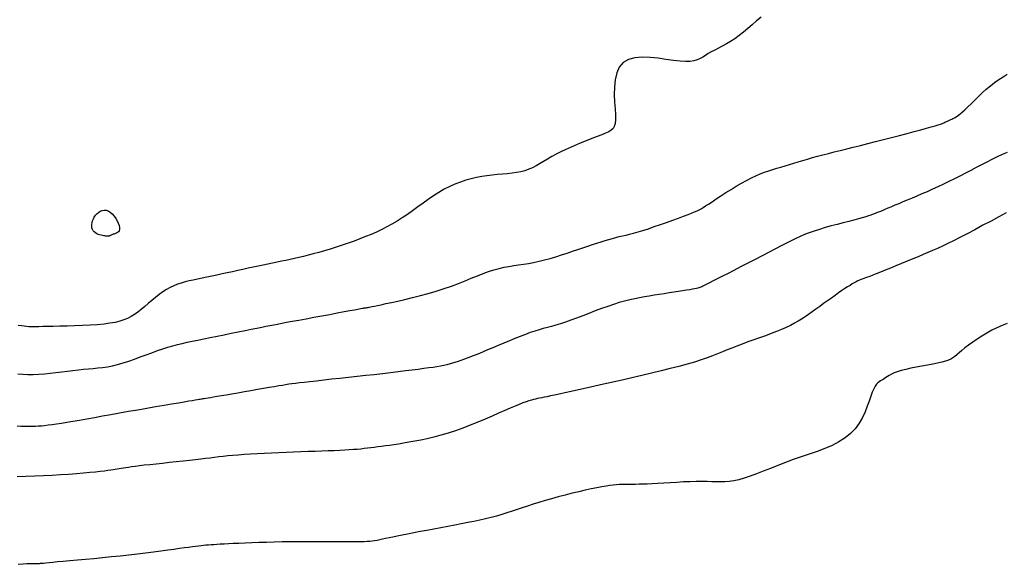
# Model space of a CAD drawing. Header units: millimetres. Extents: x 32690613 to 32693367, y 5343692 to 5344708.
# Tile 310 of 656: x 32692778 to 32692790, y 5344031 to 5344037. Entities that reach past the tile are written whole.
import ezdxf

# ---------------------------------------------------------------- set-up
doc = ezdxf.new("R2010")
doc.units = ezdxf.units.MM
doc.header["$LTSCALE"] = 20
for name, color, linetype in [('02-DGM_HL_493.00', 102, 'Continuous'), ('02-DGM_HL_493.50', 112, 'Continuous'), ('02-DGM_HL_494.00', 122, 'Continuous'), ('02-DGM_HL_494.50', 132, 'Continuous'), ('02-DGM_HL_495.00', 142, 'Continuous'), ('02-DGM_HL_495.50', 152, 'Continuous')]:
    doc.layers.add(name, color=color, linetype=linetype)

msp = doc.modelspace()

# ---------------------------------------------------------------- linework, layer by layer
at = {"layer": '02-DGM_HL_493.00', "elevation": 493, "flags": 128}
msp.add_lwpolyline([(32692789.663, 5344033.703), (32692789.602, 5344033.68), (32692789.54, 5344033.654), (32692789.479, 5344033.624), (32692789.419, 5344033.59), (32692789.36, 5344033.555), (32692789.304, 5344033.518), (32692789.252, 5344033.482), (32692789.204, 5344033.446), (32692789.16, 5344033.413), (32692789.123, 5344033.382), (32692789.091, 5344033.356), (32692789.065, 5344033.333), (32692789.04, 5344033.313), (32692789.017, 5344033.296), (32692788.991, 5344033.281), (32692788.963, 5344033.268), (32692788.928, 5344033.256), (32692788.886, 5344033.244), (32692788.835, 5344033.232), (32692788.777, 5344033.22), (32692788.714, 5344033.209), (32692788.648, 5344033.196), (32692788.581, 5344033.184), (32692788.517, 5344033.171), (32692788.456, 5344033.158), (32692788.402, 5344033.144), (32692788.356, 5344033.13), (32692788.318, 5344033.116), (32692788.287, 5344033.101), (32692788.26, 5344033.087), (32692788.239, 5344033.073), (32692788.22, 5344033.061), (32692788.204, 5344033.049), (32692788.188, 5344033.039), (32692788.173, 5344033.03), (32692788.157, 5344033.021), (32692788.142, 5344033.011), (32692788.126, 5344032.998), (32692788.11, 5344032.981), (32692788.094, 5344032.958), (32692788.077, 5344032.927), (32692788.059, 5344032.888), (32692788.042, 5344032.839), (32692788.022, 5344032.782), (32692787.999, 5344032.72), (32692787.973, 5344032.653), (32692787.941, 5344032.585), (32692787.902, 5344032.518), (32692787.856, 5344032.453), (32692787.8, 5344032.394), (32692787.735, 5344032.342), (32692787.661, 5344032.295), (32692787.58, 5344032.254), (32692787.493, 5344032.217), (32692787.402, 5344032.182), (32692787.308, 5344032.15), (32692787.213, 5344032.117), (32692787.118, 5344032.085), (32692787.025, 5344032.05), (32692786.935, 5344032.016), (32692786.847, 5344031.981), (32692786.763, 5344031.948), (32692786.682, 5344031.916), (32692786.607, 5344031.888), (32692786.536, 5344031.864), (32692786.471, 5344031.846), (32692786.412, 5344031.832), (32692786.358, 5344031.824), (32692786.306, 5344031.82), (32692786.255, 5344031.819), (32692786.205, 5344031.82), (32692786.152, 5344031.822), (32692786.095, 5344031.824), (32692786.033, 5344031.825), (32692785.964, 5344031.824), (32692785.891, 5344031.822), (32692785.814, 5344031.819), (32692785.735, 5344031.814), (32692785.657, 5344031.809), (32692785.581, 5344031.805), (32692785.509, 5344031.8), (32692785.443, 5344031.796), (32692785.384, 5344031.794), (32692785.332, 5344031.792), (32692785.286, 5344031.791), (32692785.245, 5344031.79), (32692785.208, 5344031.79), (32692785.174, 5344031.79), (32692785.142, 5344031.79), (32692785.111, 5344031.789), (32692785.081, 5344031.788), (32692785.049, 5344031.787), (32692785.016, 5344031.784), (32692784.979, 5344031.781), (32692784.939, 5344031.776), (32692784.894, 5344031.769), (32692784.842, 5344031.76), (32692784.784, 5344031.749), (32692784.718, 5344031.736), (32692784.646, 5344031.72), (32692784.569, 5344031.703), (32692784.489, 5344031.684), (32692784.407, 5344031.663), (32692784.325, 5344031.642), (32692784.245, 5344031.62), (32692784.168, 5344031.598), (32692784.095, 5344031.576), (32692784.026, 5344031.554), (32692783.961, 5344031.532), (32692783.898, 5344031.511), (32692783.836, 5344031.49), (32692783.776, 5344031.47), (32692783.715, 5344031.45), (32692783.654, 5344031.431), (32692783.592, 5344031.414), (32692783.527, 5344031.397), (32692783.461, 5344031.381), (32692783.393, 5344031.365), (32692783.322, 5344031.35), (32692783.249, 5344031.335), (32692783.173, 5344031.32), (32692783.095, 5344031.305), (32692783.013, 5344031.289), (32692782.93, 5344031.274), (32692782.847, 5344031.258), (32692782.764, 5344031.243), (32692782.684, 5344031.228), (32692782.607, 5344031.213), (32692782.535, 5344031.2), (32692782.47, 5344031.187), (32692782.411, 5344031.175), (32692782.36, 5344031.164), (32692782.314, 5344031.154), (32692782.273, 5344031.145), (32692782.236, 5344031.137), (32692782.203, 5344031.13), (32692782.172, 5344031.124), (32692782.142, 5344031.119), (32692782.114, 5344031.115), (32692782.085, 5344031.112), (32692782.054, 5344031.11), (32692782.02, 5344031.108), (32692781.982, 5344031.107), (32692781.939, 5344031.107), (32692781.888, 5344031.107), (32692781.83, 5344031.107), (32692781.763, 5344031.107), (32692781.688, 5344031.108), (32692781.607, 5344031.108), (32692781.519, 5344031.108), (32692781.428, 5344031.108), (32692781.333, 5344031.108), (32692781.237, 5344031.108), (32692781.14, 5344031.107), (32692781.043, 5344031.105), (32692780.948, 5344031.103), (32692780.856, 5344031.1), (32692780.767, 5344031.098), (32692780.682, 5344031.095), (32692780.602, 5344031.092), (32692780.529, 5344031.089), (32692780.463, 5344031.086), (32692780.404, 5344031.083), (32692780.353, 5344031.08), (32692780.307, 5344031.078), (32692780.267, 5344031.076), (32692780.231, 5344031.073), (32692780.198, 5344031.071), (32692780.168, 5344031.068), (32692780.138, 5344031.066), (32692780.11, 5344031.063), (32692780.08, 5344031.059), (32692780.049, 5344031.056), (32692780.015, 5344031.051), (32692779.976, 5344031.046), (32692779.932, 5344031.041), (32692779.882, 5344031.034), (32692779.824, 5344031.026), (32692779.757, 5344031.017), (32692779.683, 5344031.007), (32692779.601, 5344030.997), (32692779.514, 5344030.985), (32692779.421, 5344030.974), (32692779.323, 5344030.962), (32692779.222, 5344030.95), (32692779.119, 5344030.938), (32692779.013, 5344030.927), (32692778.908, 5344030.916), (32692778.804, 5344030.906), (32692778.704, 5344030.897), (32692778.609, 5344030.888), (32692778.521, 5344030.88), (32692778.442, 5344030.873), (32692778.374, 5344030.867), (32692778.317, 5344030.861), (32692778.272, 5344030.857), (32692778.236, 5344030.854), (32692778.208, 5344030.851), (32692778.185, 5344030.849), (32692778.168, 5344030.848), (32692778.154, 5344030.847), (32692778.141, 5344030.846), (32692778.128, 5344030.846), (32692778.113, 5344030.846), (32692778.096, 5344030.846), (32692778.073, 5344030.846), (32692778.045, 5344030.845), (32692778.008, 5344030.844), (32692777.963, 5344030.842), (32692777.906, 5344030.839)], dxfattribs=at)
at = {"layer": '02-DGM_HL_493.50', "elevation": 493.5, "flags": 128}
msp.add_lwpolyline([(32692789.651, 5344035.022), (32692789.563, 5344034.974), (32692789.47, 5344034.923), (32692789.374, 5344034.872), (32692789.278, 5344034.82), (32692789.186, 5344034.772), (32692789.101, 5344034.727), (32692789.024, 5344034.688), (32692788.955, 5344034.654), (32692788.892, 5344034.624), (32692788.833, 5344034.597), (32692788.776, 5344034.572), (32692788.72, 5344034.548), (32692788.663, 5344034.524), (32692788.604, 5344034.499), (32692788.54, 5344034.473), (32692788.474, 5344034.445), (32692788.406, 5344034.417), (32692788.339, 5344034.389), (32692788.274, 5344034.362), (32692788.212, 5344034.337), (32692788.155, 5344034.314), (32692788.106, 5344034.295), (32692788.064, 5344034.278), (32692788.03, 5344034.265), (32692788.001, 5344034.255), (32692787.978, 5344034.246), (32692787.958, 5344034.239), (32692787.94, 5344034.232), (32692787.923, 5344034.226), (32692787.906, 5344034.218), (32692787.887, 5344034.21), (32692787.867, 5344034.2), (32692787.845, 5344034.188), (32692787.821, 5344034.174), (32692787.795, 5344034.158), (32692787.765, 5344034.14), (32692787.733, 5344034.119), (32692787.697, 5344034.095), (32692787.658, 5344034.068), (32692787.616, 5344034.038), (32692787.572, 5344034.007), (32692787.526, 5344033.974), (32692787.48, 5344033.941), (32692787.434, 5344033.907), (32692787.388, 5344033.874), (32692787.343, 5344033.843), (32692787.301, 5344033.813), (32692787.259, 5344033.784), (32692787.218, 5344033.757), (32692787.176, 5344033.732), (32692787.132, 5344033.706), (32692787.085, 5344033.682), (32692787.035, 5344033.658), (32692786.98, 5344033.633), (32692786.92, 5344033.609), (32692786.855, 5344033.584), (32692786.788, 5344033.559), (32692786.719, 5344033.534), (32692786.649, 5344033.509), (32692786.58, 5344033.484), (32692786.513, 5344033.46), (32692786.45, 5344033.436), (32692786.39, 5344033.412), (32692786.333, 5344033.389), (32692786.277, 5344033.366), (32692786.22, 5344033.343), (32692786.16, 5344033.319), (32692786.096, 5344033.296), (32692786.025, 5344033.271), (32692785.946, 5344033.246), (32692785.857, 5344033.22), (32692785.76, 5344033.194), (32692785.656, 5344033.167), (32692785.547, 5344033.139), (32692785.434, 5344033.112), (32692785.318, 5344033.085), (32692785.202, 5344033.058), (32692785.087, 5344033.031), (32692784.974, 5344033.005), (32692784.864, 5344032.981), (32692784.759, 5344032.957), (32692784.659, 5344032.935), (32692784.566, 5344032.914), (32692784.48, 5344032.895), (32692784.404, 5344032.878), (32692784.336, 5344032.864), (32692784.279, 5344032.852), (32692784.232, 5344032.842), (32692784.192, 5344032.833), (32692784.158, 5344032.826), (32692784.129, 5344032.821), (32692784.104, 5344032.815), (32692784.08, 5344032.81), (32692784.057, 5344032.805), (32692784.032, 5344032.799), (32692784.006, 5344032.792), (32692783.976, 5344032.783), (32692783.943, 5344032.772), (32692783.905, 5344032.759), (32692783.862, 5344032.742), (32692783.812, 5344032.722), (32692783.754, 5344032.698), (32692783.689, 5344032.67), (32692783.616, 5344032.638), (32692783.538, 5344032.603), (32692783.455, 5344032.567), (32692783.369, 5344032.53), (32692783.28, 5344032.494), (32692783.191, 5344032.46), (32692783.103, 5344032.428), (32692783.016, 5344032.4), (32692782.931, 5344032.375), (32692782.848, 5344032.353), (32692782.768, 5344032.334), (32692782.692, 5344032.318), (32692782.619, 5344032.303), (32692782.55, 5344032.291), (32692782.486, 5344032.28), (32692782.426, 5344032.27), (32692782.37, 5344032.261), (32692782.319, 5344032.254), (32692782.27, 5344032.247), (32692782.224, 5344032.24), (32692782.181, 5344032.235), (32692782.139, 5344032.23), (32692782.099, 5344032.225), (32692782.059, 5344032.22), (32692782.019, 5344032.216), (32692781.979, 5344032.211), (32692781.936, 5344032.207), (32692781.89, 5344032.204), (32692781.841, 5344032.2), (32692781.787, 5344032.196), (32692781.728, 5344032.193), (32692781.662, 5344032.19), (32692781.591, 5344032.188), (32692781.515, 5344032.185), (32692781.435, 5344032.182), (32692781.352, 5344032.18), (32692781.267, 5344032.177), (32692781.18, 5344032.174), (32692781.092, 5344032.171), (32692781.004, 5344032.167), (32692780.917, 5344032.163), (32692780.831, 5344032.159), (32692780.748, 5344032.154), (32692780.668, 5344032.15), (32692780.592, 5344032.145), (32692780.521, 5344032.139), (32692780.456, 5344032.134), (32692780.397, 5344032.128), (32692780.342, 5344032.122), (32692780.29, 5344032.116), (32692780.239, 5344032.11), (32692780.188, 5344032.104), (32692780.134, 5344032.097), (32692780.076, 5344032.089), (32692780.012, 5344032.082), (32692779.941, 5344032.074), (32692779.865, 5344032.066), (32692779.785, 5344032.057), (32692779.703, 5344032.049), (32692779.622, 5344032.04), (32692779.544, 5344032.032), (32692779.471, 5344032.024), (32692779.404, 5344032.017), (32692779.346, 5344032.01), (32692779.296, 5344032.004), (32692779.253, 5344031.999), (32692779.216, 5344031.993), (32692779.184, 5344031.988), (32692779.156, 5344031.984), (32692779.13, 5344031.98), (32692779.106, 5344031.975), (32692779.083, 5344031.971), (32692779.06, 5344031.967), (32692779.034, 5344031.963), (32692779.005, 5344031.959), (32692778.971, 5344031.954), (32692778.93, 5344031.949), (32692778.882, 5344031.944), (32692778.825, 5344031.937), (32692778.758, 5344031.931), (32692778.681, 5344031.924), (32692778.597, 5344031.916), (32692778.505, 5344031.909), (32692778.409, 5344031.902), (32692778.309, 5344031.896), (32692778.206, 5344031.891), (32692778.102, 5344031.887), (32692777.998, 5344031.884), (32692777.895, 5344031.882)], dxfattribs=at)
at = {"layer": '02-DGM_HL_494.00', "elevation": 494, "flags": 128}
msp.add_lwpolyline([(32692789.66, 5344035.74), (32692789.602, 5344035.713), (32692789.542, 5344035.685), (32692789.481, 5344035.655), (32692789.419, 5344035.624), (32692789.357, 5344035.592), (32692789.294, 5344035.558), (32692789.23, 5344035.525), (32692789.166, 5344035.491), (32692789.101, 5344035.458), (32692789.036, 5344035.424), (32692788.97, 5344035.392), (32692788.905, 5344035.36), (32692788.839, 5344035.33), (32692788.775, 5344035.301), (32692788.711, 5344035.272), (32692788.649, 5344035.245), (32692788.589, 5344035.219), (32692788.531, 5344035.195), (32692788.475, 5344035.172), (32692788.423, 5344035.15), (32692788.374, 5344035.129), (32692788.328, 5344035.11), (32692788.285, 5344035.092), (32692788.245, 5344035.075), (32692788.209, 5344035.06), (32692788.176, 5344035.046), (32692788.146, 5344035.034), (32692788.118, 5344035.023), (32692788.093, 5344035.012), (32692788.068, 5344035.003), (32692788.042, 5344034.993), (32692788.013, 5344034.983), (32692787.98, 5344034.973), (32692787.94, 5344034.962), (32692787.894, 5344034.949), (32692787.84, 5344034.935), (32692787.778, 5344034.919), (32692787.711, 5344034.901), (32692787.642, 5344034.883), (32692787.57, 5344034.864), (32692787.5, 5344034.844), (32692787.431, 5344034.823), (32692787.367, 5344034.803), (32692787.308, 5344034.782), (32692787.253, 5344034.761), (32692787.2, 5344034.738), (32692787.148, 5344034.714), (32692787.095, 5344034.688), (32692787.038, 5344034.659), (32692786.977, 5344034.627), (32692786.909, 5344034.591), (32692786.833, 5344034.552), (32692786.751, 5344034.509), (32692786.665, 5344034.465), (32692786.578, 5344034.42), (32692786.493, 5344034.377), (32692786.411, 5344034.335), (32692786.336, 5344034.296), (32692786.269, 5344034.262), (32692786.214, 5344034.234), (32692786.168, 5344034.21), (32692786.13, 5344034.191), (32692786.101, 5344034.176), (32692786.077, 5344034.164), (32692786.059, 5344034.155), (32692786.044, 5344034.148), (32692786.032, 5344034.142), (32692786.02, 5344034.137), (32692786.009, 5344034.133), (32692785.998, 5344034.128), (32692785.984, 5344034.124), (32692785.967, 5344034.12), (32692785.946, 5344034.116), (32692785.92, 5344034.111), (32692785.888, 5344034.105), (32692785.849, 5344034.099), (32692785.804, 5344034.092), (32692785.754, 5344034.084), (32692785.7, 5344034.076), (32692785.643, 5344034.067), (32692785.584, 5344034.058), (32692785.525, 5344034.049), (32692785.465, 5344034.04), (32692785.407, 5344034.031), (32692785.35, 5344034.021), (32692785.292, 5344034.01), (32692785.234, 5344033.999), (32692785.175, 5344033.985), (32692785.114, 5344033.97), (32692785.05, 5344033.952), (32692784.983, 5344033.931), (32692784.913, 5344033.907), (32692784.839, 5344033.881), (32692784.765, 5344033.853), (32692784.69, 5344033.824), (32692784.616, 5344033.796), (32692784.544, 5344033.769), (32692784.475, 5344033.743), (32692784.41, 5344033.72), (32692784.351, 5344033.701), (32692784.297, 5344033.685), (32692784.245, 5344033.67), (32692784.196, 5344033.656), (32692784.147, 5344033.643), (32692784.097, 5344033.629), (32692784.046, 5344033.614), (32692783.992, 5344033.596), (32692783.935, 5344033.575), (32692783.874, 5344033.551), (32692783.81, 5344033.526), (32692783.745, 5344033.499), (32692783.679, 5344033.471), (32692783.613, 5344033.443), (32692783.549, 5344033.415), (32692783.486, 5344033.389), (32692783.426, 5344033.364), (32692783.368, 5344033.34), (32692783.314, 5344033.319), (32692783.262, 5344033.299), (32692783.212, 5344033.28), (32692783.166, 5344033.264), (32692783.122, 5344033.249), (32692783.08, 5344033.235), (32692783.041, 5344033.224), (32692783.003, 5344033.214), (32692782.966, 5344033.205), (32692782.926, 5344033.197), (32692782.884, 5344033.19), (32692782.838, 5344033.182), (32692782.787, 5344033.175), (32692782.728, 5344033.167), (32692782.662, 5344033.158), (32692782.588, 5344033.149), (32692782.508, 5344033.139), (32692782.423, 5344033.128), (32692782.332, 5344033.118), (32692782.237, 5344033.106), (32692782.138, 5344033.095), (32692782.037, 5344033.084), (32692781.934, 5344033.073), (32692781.831, 5344033.061), (32692781.73, 5344033.05), (32692781.632, 5344033.04), (32692781.539, 5344033.03), (32692781.452, 5344033.02), (32692781.374, 5344033.012), (32692781.306, 5344033.004), (32692781.25, 5344032.998), (32692781.202, 5344032.992), (32692781.16, 5344032.986), (32692781.123, 5344032.981), (32692781.085, 5344032.975), (32692781.046, 5344032.968), (32692781.003, 5344032.961), (32692780.952, 5344032.952), (32692780.891, 5344032.941), (32692780.823, 5344032.93), (32692780.749, 5344032.917), (32692780.672, 5344032.903), (32692780.594, 5344032.89), (32692780.518, 5344032.877), (32692780.445, 5344032.864), (32692780.379, 5344032.853), (32692780.321, 5344032.843), (32692780.271, 5344032.835), (32692780.229, 5344032.827), (32692780.192, 5344032.821), (32692780.162, 5344032.816), (32692780.136, 5344032.812), (32692780.115, 5344032.808), (32692780.098, 5344032.806), (32692780.084, 5344032.803), (32692780.07, 5344032.801), (32692780.055, 5344032.799), (32692780.036, 5344032.796), (32692780.011, 5344032.792), (32692779.978, 5344032.786), (32692779.936, 5344032.779), (32692779.88, 5344032.77), (32692779.811, 5344032.758), (32692779.73, 5344032.744), (32692779.639, 5344032.729), (32692779.539, 5344032.712), (32692779.435, 5344032.693), (32692779.327, 5344032.675), (32692779.218, 5344032.656), (32692779.111, 5344032.637), (32692779.007, 5344032.618), (32692778.907, 5344032.6), (32692778.812, 5344032.583), (32692778.721, 5344032.567), (32692778.636, 5344032.552), (32692778.557, 5344032.538), (32692778.485, 5344032.526), (32692778.419, 5344032.515), (32692778.36, 5344032.506), (32692778.308, 5344032.499), (32692778.261, 5344032.493), (32692778.219, 5344032.488), (32692778.181, 5344032.484), (32692778.145, 5344032.482), (32692778.111, 5344032.48), (32692778.078, 5344032.478), (32692778.045, 5344032.477), (32692778.011, 5344032.477), (32692777.975, 5344032.478), (32692777.937, 5344032.48), (32692777.894, 5344032.483)], dxfattribs=at)
at = {"layer": '02-DGM_HL_494.50', "elevation": 494.5, "flags": 128}
msp.add_lwpolyline([(32692777.903, 5344033.106), (32692777.962, 5344033.101), (32692778.022, 5344033.098), (32692778.085, 5344033.098), (32692778.15, 5344033.101), (32692778.217, 5344033.106), (32692778.285, 5344033.113), (32692778.354, 5344033.12), (32692778.423, 5344033.129), (32692778.491, 5344033.138), (32692778.557, 5344033.146), (32692778.621, 5344033.153), (32692778.682, 5344033.159), (32692778.74, 5344033.164), (32692778.797, 5344033.169), (32692778.853, 5344033.175), (32692778.909, 5344033.181), (32692778.967, 5344033.19), (32692779.026, 5344033.202), (32692779.087, 5344033.216), (32692779.152, 5344033.235), (32692779.219, 5344033.257), (32692779.288, 5344033.281), (32692779.357, 5344033.306), (32692779.426, 5344033.332), (32692779.495, 5344033.357), (32692779.561, 5344033.382), (32692779.624, 5344033.404), (32692779.684, 5344033.423), (32692779.742, 5344033.44), (32692779.799, 5344033.455), (32692779.855, 5344033.468), (32692779.914, 5344033.481), (32692779.975, 5344033.494), (32692780.04, 5344033.507), (32692780.111, 5344033.521), (32692780.188, 5344033.536), (32692780.269, 5344033.553), (32692780.354, 5344033.57), (32692780.439, 5344033.588), (32692780.522, 5344033.605), (32692780.602, 5344033.622), (32692780.676, 5344033.637), (32692780.743, 5344033.65), (32692780.8, 5344033.662), (32692780.851, 5344033.672), (32692780.897, 5344033.681), (32692780.943, 5344033.689), (32692780.989, 5344033.698), (32692781.039, 5344033.707), (32692781.097, 5344033.718), (32692781.164, 5344033.73), (32692781.242, 5344033.745), (32692781.329, 5344033.761), (32692781.422, 5344033.778), (32692781.516, 5344033.796), (32692781.61, 5344033.813), (32692781.699, 5344033.83), (32692781.779, 5344033.845), (32692781.848, 5344033.858), (32692781.903, 5344033.868), (32692781.945, 5344033.876), (32692781.975, 5344033.881), (32692781.997, 5344033.885), (32692782.01, 5344033.887), (32692782.018, 5344033.889), (32692782.023, 5344033.889), (32692782.025, 5344033.89), (32692782.027, 5344033.89), (32692782.029, 5344033.89), (32692782.032, 5344033.891), (32692782.035, 5344033.891), (32692782.038, 5344033.892), (32692782.043, 5344033.892), (32692782.049, 5344033.893), (32692782.056, 5344033.894), (32692782.065, 5344033.896), (32692782.076, 5344033.898), (32692782.092, 5344033.901), (32692782.113, 5344033.905), (32692782.14, 5344033.911), (32692782.176, 5344033.918), (32692782.221, 5344033.928), (32692782.276, 5344033.94), (32692782.343, 5344033.954), (32692782.419, 5344033.971), (32692782.503, 5344033.991), (32692782.593, 5344034.013), (32692782.687, 5344034.037), (32692782.781, 5344034.062), (32692782.876, 5344034.09), (32692782.968, 5344034.119), (32692783.055, 5344034.15), (32692783.138, 5344034.181), (32692783.217, 5344034.212), (32692783.292, 5344034.243), (32692783.364, 5344034.272), (32692783.432, 5344034.299), (32692783.498, 5344034.323), (32692783.561, 5344034.343), (32692783.622, 5344034.36), (32692783.681, 5344034.373), (32692783.739, 5344034.383), (32692783.796, 5344034.392), (32692783.854, 5344034.4), (32692783.912, 5344034.409), (32692783.972, 5344034.418), (32692784.033, 5344034.43), (32692784.097, 5344034.444), (32692784.162, 5344034.46), (32692784.229, 5344034.479), (32692784.296, 5344034.499), (32692784.364, 5344034.52), (32692784.43, 5344034.541), (32692784.495, 5344034.563), (32692784.558, 5344034.584), (32692784.618, 5344034.605), (32692784.676, 5344034.625), (32692784.731, 5344034.643), (32692784.784, 5344034.661), (32692784.834, 5344034.677), (32692784.882, 5344034.692), (32692784.927, 5344034.705), (32692784.97, 5344034.717), (32692785.01, 5344034.728), (32692785.05, 5344034.737), (32692785.09, 5344034.747), (32692785.131, 5344034.756), (32692785.174, 5344034.767), (32692785.221, 5344034.779), (32692785.274, 5344034.794), (32692785.332, 5344034.811), (32692785.397, 5344034.832), (32692785.467, 5344034.856), (32692785.54, 5344034.881), (32692785.614, 5344034.907), (32692785.686, 5344034.933), (32692785.753, 5344034.958), (32692785.815, 5344034.981), (32692785.868, 5344035.001), (32692785.911, 5344035.018), (32692785.946, 5344035.031), (32692785.975, 5344035.043), (32692786, 5344035.055), (32692786.024, 5344035.068), (32692786.049, 5344035.083), (32692786.077, 5344035.102), (32692786.112, 5344035.125), (32692786.154, 5344035.153), (32692786.204, 5344035.186), (32692786.258, 5344035.222), (32692786.317, 5344035.261), (32692786.379, 5344035.299), (32692786.441, 5344035.338), (32692786.503, 5344035.374), (32692786.563, 5344035.407), (32692786.621, 5344035.436), (32692786.675, 5344035.461), (32692786.727, 5344035.483), (32692786.778, 5344035.503), (32692786.827, 5344035.52), (32692786.876, 5344035.536), (32692786.924, 5344035.551), (32692786.973, 5344035.565), (32692787.022, 5344035.58), (32692787.073, 5344035.596), (32692787.125, 5344035.611), (32692787.178, 5344035.627), (32692787.233, 5344035.644), (32692787.289, 5344035.66), (32692787.348, 5344035.677), (32692787.408, 5344035.693), (32692787.472, 5344035.71), (32692787.537, 5344035.727), (32692787.606, 5344035.745), (32692787.678, 5344035.763), (32692787.754, 5344035.782), (32692787.833, 5344035.802), (32692787.917, 5344035.822), (32692788.005, 5344035.845), (32692788.097, 5344035.868), (32692788.192, 5344035.892), (32692788.288, 5344035.917), (32692788.382, 5344035.941), (32692788.473, 5344035.965), (32692788.558, 5344035.988), (32692788.635, 5344036.009), (32692788.703, 5344036.027), (32692788.759, 5344036.043), (32692788.804, 5344036.056), (32692788.841, 5344036.067), (32692788.87, 5344036.077), (32692788.892, 5344036.085), (32692788.909, 5344036.091), (32692788.922, 5344036.097), (32692788.933, 5344036.101), (32692788.942, 5344036.106), (32692788.951, 5344036.11), (32692788.96, 5344036.114), (32692788.968, 5344036.118), (32692788.976, 5344036.122), (32692788.984, 5344036.127), (32692788.994, 5344036.131), (32692789.004, 5344036.136), (32692789.015, 5344036.141), (32692789.028, 5344036.147), (32692789.042, 5344036.156), (32692789.06, 5344036.166), (32692789.079, 5344036.18), (32692789.102, 5344036.198), (32692789.129, 5344036.22), (32692789.159, 5344036.247), (32692789.194, 5344036.28), (32692789.232, 5344036.318), (32692789.274, 5344036.358), (32692789.318, 5344036.402), (32692789.365, 5344036.446), (32692789.413, 5344036.49), (32692789.462, 5344036.532), (32692789.512, 5344036.571), (32692789.563, 5344036.607), (32692789.613, 5344036.639), (32692789.663, 5344036.669)], dxfattribs=at)
at = {"layer": '02-DGM_HL_495.00', "elevation": 495, "flags": 128}
msp.add_lwpolyline([(32692786.736, 5344037.348), (32692786.683, 5344037.303), (32692786.631, 5344037.257), (32692786.579, 5344037.212), (32692786.527, 5344037.168), (32692786.475, 5344037.128), (32692786.424, 5344037.091), (32692786.373, 5344037.059), (32692786.324, 5344037.03), (32692786.275, 5344037.003), (32692786.229, 5344036.979), (32692786.186, 5344036.956), (32692786.145, 5344036.934), (32692786.108, 5344036.914), (32692786.075, 5344036.893), (32692786.044, 5344036.874), (32692786.012, 5344036.856), (32692785.978, 5344036.841), (32692785.939, 5344036.83), (32692785.893, 5344036.822), (32692785.839, 5344036.82), (32692785.773, 5344036.824), (32692785.694, 5344036.833), (32692785.606, 5344036.846), (32692785.512, 5344036.859), (32692785.417, 5344036.869), (32692785.324, 5344036.872), (32692785.237, 5344036.866), (32692785.16, 5344036.846), (32692785.097, 5344036.81), (32692785.051, 5344036.755), (32692785.02, 5344036.685), (32692785.002, 5344036.604), (32692784.994, 5344036.517), (32692784.992, 5344036.427), (32692784.996, 5344036.338), (32692785.001, 5344036.257), (32692785.005, 5344036.185), (32692785.005, 5344036.128), (32692785.001, 5344036.083), (32692784.992, 5344036.049), (32692784.977, 5344036.023), (32692784.955, 5344036.002), (32692784.926, 5344035.985), (32692784.889, 5344035.968), (32692784.843, 5344035.95), (32692784.788, 5344035.929), (32692784.726, 5344035.904), (32692784.658, 5344035.877), (32692784.587, 5344035.848), (32692784.514, 5344035.817), (32692784.442, 5344035.786), (32692784.373, 5344035.754), (32692784.308, 5344035.722), (32692784.25, 5344035.69), (32692784.198, 5344035.66), (32692784.149, 5344035.631), (32692784.104, 5344035.604), (32692784.061, 5344035.579), (32692784.018, 5344035.557), (32692783.975, 5344035.538), (32692783.929, 5344035.522), (32692783.881, 5344035.509), (32692783.83, 5344035.499), (32692783.776, 5344035.492), (32692783.719, 5344035.485), (32692783.661, 5344035.48), (32692783.601, 5344035.475), (32692783.54, 5344035.469), (32692783.478, 5344035.461), (32692783.416, 5344035.452), (32692783.353, 5344035.44), (32692783.29, 5344035.426), (32692783.226, 5344035.408), (32692783.162, 5344035.387), (32692783.098, 5344035.363), (32692783.035, 5344035.334), (32692782.971, 5344035.301), (32692782.907, 5344035.264), (32692782.844, 5344035.223), (32692782.781, 5344035.18), (32692782.718, 5344035.135), (32692782.656, 5344035.09), (32692782.593, 5344035.044), (32692782.532, 5344035.001), (32692782.471, 5344034.959), (32692782.41, 5344034.92), (32692782.349, 5344034.885), (32692782.288, 5344034.852), (32692782.227, 5344034.821), (32692782.164, 5344034.792), (32692782.101, 5344034.764), (32692782.036, 5344034.737), (32692781.968, 5344034.711), (32692781.899, 5344034.685), (32692781.828, 5344034.66), (32692781.757, 5344034.635), (32692781.685, 5344034.612), (32692781.614, 5344034.589), (32692781.545, 5344034.568), (32692781.478, 5344034.548), (32692781.414, 5344034.531), (32692781.354, 5344034.515), (32692781.297, 5344034.501), (32692781.243, 5344034.488), (32692781.191, 5344034.476), (32692781.139, 5344034.465), (32692781.088, 5344034.455), (32692781.036, 5344034.445), (32692780.984, 5344034.434), (32692780.93, 5344034.423), (32692780.874, 5344034.411), (32692780.817, 5344034.399), (32692780.758, 5344034.386), (32692780.699, 5344034.374), (32692780.638, 5344034.361), (32692780.577, 5344034.347), (32692780.515, 5344034.334), (32692780.453, 5344034.32), (32692780.391, 5344034.307), (32692780.329, 5344034.294), (32692780.268, 5344034.28), (32692780.208, 5344034.268), (32692780.15, 5344034.255), (32692780.093, 5344034.243), (32692780.039, 5344034.231), (32692779.987, 5344034.22), (32692779.938, 5344034.21), (32692779.89, 5344034.198), (32692779.844, 5344034.185), (32692779.799, 5344034.17), (32692779.755, 5344034.153), (32692779.712, 5344034.132), (32692779.669, 5344034.108), (32692779.625, 5344034.079), (32692779.582, 5344034.047), (32692779.538, 5344034.013), (32692779.495, 5344033.977), (32692779.452, 5344033.94), (32692779.41, 5344033.905), (32692779.368, 5344033.87), (32692779.328, 5344033.839), (32692779.288, 5344033.811), (32692779.248, 5344033.786), (32692779.207, 5344033.765), (32692779.162, 5344033.746), (32692779.113, 5344033.73), (32692779.058, 5344033.717), (32692778.996, 5344033.706), (32692778.926, 5344033.697), (32692778.846, 5344033.689), (32692778.76, 5344033.684), (32692778.669, 5344033.679), (32692778.577, 5344033.676), (32692778.486, 5344033.673), (32692778.4, 5344033.672), (32692778.322, 5344033.67), (32692778.253, 5344033.669), (32692778.197, 5344033.667), (32692778.151, 5344033.666), (32692778.114, 5344033.665), (32692778.083, 5344033.664), (32692778.057, 5344033.665), (32692778.032, 5344033.666), (32692778.006, 5344033.668), (32692777.978, 5344033.671), (32692777.945, 5344033.676), (32692777.907, 5344033.682)], dxfattribs=at)
at = {"layer": '02-DGM_HL_495.50', "elevation": 495.5, "flags": 128}
msp.add_lwpolyline([(32692779.111, 5344034.844), (32692779.111, 5344034.824), (32692779.106, 5344034.808), (32692779.098, 5344034.795), (32692779.087, 5344034.786), (32692779.075, 5344034.778), (32692779.061, 5344034.773), (32692779.048, 5344034.768), (32692779.036, 5344034.765), (32692779.026, 5344034.761), (32692779.017, 5344034.758), (32692779.01, 5344034.755), (32692779.004, 5344034.752), (32692778.999, 5344034.749), (32692778.995, 5344034.747), (32692778.99, 5344034.745), (32692778.986, 5344034.744), (32692778.982, 5344034.742), (32692778.977, 5344034.741), (32692778.971, 5344034.741), (32692778.964, 5344034.741), (32692778.956, 5344034.742), (32692778.946, 5344034.743), (32692778.935, 5344034.745), (32692778.922, 5344034.747), (32692778.907, 5344034.75), (32692778.891, 5344034.753), (32692778.874, 5344034.758), (32692778.856, 5344034.764), (32692778.839, 5344034.772), (32692778.824, 5344034.781), (32692778.81, 5344034.793), (32692778.798, 5344034.806), (32692778.789, 5344034.822), (32692778.783, 5344034.841), (32692778.781, 5344034.861), (32692778.781, 5344034.882), (32692778.784, 5344034.904), (32692778.79, 5344034.926), (32692778.799, 5344034.948), (32692778.81, 5344034.97), (32692778.825, 5344034.991), (32692778.842, 5344035.01), (32692778.861, 5344035.026), (32692778.881, 5344035.04), (32692778.903, 5344035.049), (32692778.927, 5344035.053), (32692778.951, 5344035.051), (32692778.975, 5344035.043), (32692778.999, 5344035.028), (32692779.023, 5344035.007), (32692779.045, 5344034.982), (32692779.065, 5344034.954), (32692779.082, 5344034.925), (32692779.096, 5344034.896), (32692779.106, 5344034.869)], close=True, dxfattribs=at)

doc.saveas('drawing.dxf')
